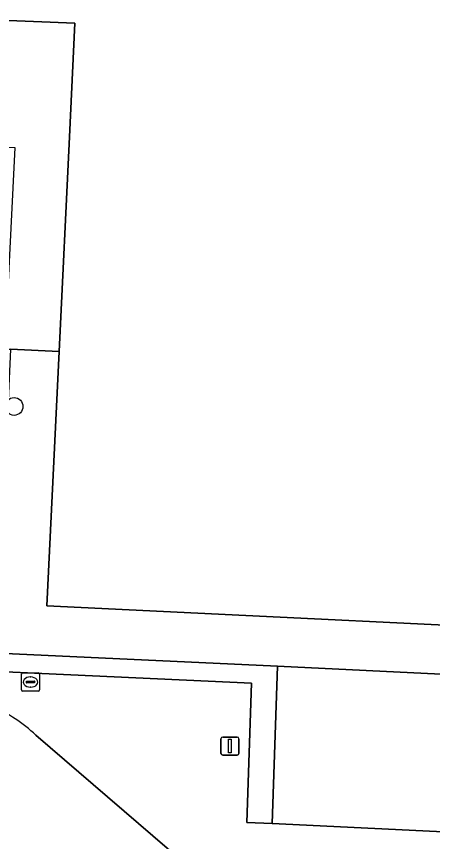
# Model space of a CAD drawing. Extents: x 162989 to 165008, y 383432 to 384338.
# Drawn here: x 164371.92 to 164394.85, y 383936.07 to 383981.5 of the extents above; entities that cross this region are included whole.
import ezdxf

# ---------------------------------------------------------------- set-up
doc = ezdxf.new("R2010")
doc.units = 0
for name, color, linetype in [('IMGEO_Boom', 7, 'Continuous'), ('IMGEO_Groenvoorziening', 7, 'Continuous'), ('IMGEO_Haag', 7, 'Continuous'), ('IMGEO_Kolk', 7, 'Continuous'), ('IMGEO_Lichtmast', 7, 'Continuous'), ('IMGEO_Pand', 7, 'Continuous'), ('IMGEO_Terreindeel_zand', 7, 'Continuous'), ('IMGEO_Voetpad_open', 7, 'Continuous')]:
    doc.layers.add(name, color=color, linetype=linetype)

msp = doc.modelspace()

# ---------------------------------------------------------------- linework, layer by layer
at = {"layer": 'IMGEO_Boom'}
msp.add_circle((164371.789, 383960.026), 0.489, dxfattribs=at)
at = {"layer": 'IMGEO_Groenvoorziening'}
msp.add_lwpolyline([(164369.951, 383952.719), (164369.662, 383946.652), (164370.906, 383945.421), (164384.87, 383944.792), (164384.615, 383937.12), (164386.019, 383937.052), (164386.302, 383945.716), (164370.89, 383946.445), (164371.121, 383952.631)], close=True, dxfattribs=at)
msp.add_lwpolyline([(164386.247, 383929.455), (164384.822, 383929.508), (164381.623, 383932.441), (164381.799, 383934.335), (164372.985, 383941.921)], dxfattribs=at)
msp.add_arc((164367.301, 383935.954), 8.241, 46.3901, 66.5602, dxfattribs=at)
at = {"layer": 'IMGEO_Haag'}
msp.add_lwpolyline([(164369.951, 383952.719), (164369.662, 383946.652), (164370.906, 383945.421), (164384.87, 383944.792), (164384.615, 383937.12), (164386.019, 383937.052), (164386.302, 383945.716), (164370.89, 383946.445), (164371.121, 383952.631)], close=True, dxfattribs=at)
at = {"layer": 'IMGEO_Kolk'}
for p, q in [((164372.197, 383944.422), (164372.197, 383945.274)), ((164372.272, 383945.348), (164373.124, 383945.348)), ((164373.198, 383945.274), (164373.198, 383944.422)), ((164372.456, 383944.842), (164372.456, 383944.854)), ((164372.894, 383944.805), (164372.496, 383944.805)), ((164372.499, 383944.891), (164372.897, 383944.891)), ((164372.685, 383945.128), (164372.71, 383945.128)), ((164372.94, 383944.854), (164372.94, 383944.842)), ((164373.124, 383944.348), (164372.272, 383944.348)), ((164372.708, 383944.568), (164372.683, 383944.568))]:
    msp.add_line(p, q, dxfattribs=at)
for points in [[(164372.197, 383944.422), (164372.197, 383945.274)], [(164372.272, 383945.348), (164373.124, 383945.348)], [(164373.198, 383945.274), (164373.198, 383944.422)], [(164373.124, 383944.348), (164372.272, 383944.348)]]:
    msp.add_lwpolyline(points, dxfattribs=at)
for centre, radius, start, end in [((164372.274, 383945.272), 0.0765, 91.552, 178.448), ((164372.274, 383945.272), 0.0765, 91.552, 178.448), ((164373.122, 383945.272), 0.0765, 1.552, 88.448), ((164373.122, 383945.272), 0.0765, 1.552, 88.448), ((164372.496, 383944.851), 0.0403, 85.8775, 175.7526), ((164372.493, 383944.841), 0.0366, 178.938, 274.7102), ((164372.897, 383944.848), 0.043, 264.8664, 352.4533), ((164372.901, 383944.853), 0.0386, 1.7309, 96.639), ((164372.274, 383944.424), 0.0765, 181.552, 268.448), ((164372.274, 383944.424), 0.0765, 181.552, 268.448), ((164373.122, 383944.424), 0.0765, 271.552, 358.448), ((164373.122, 383944.424), 0.0765, 271.552, 358.448)]:
    msp.add_arc(centre, radius, start, end, dxfattribs=at)
for centre, major_axis, ratio, start_param, end_param in [((164372.684, 383944.848), (-0.387, 0.002), 0.722429, 4.712389, 7.853982), ((164372.709, 383944.848), (-0.39, 0.002), 0.717154, 1.570796, 4.712389)]:
    msp.add_ellipse(centre, major_axis=major_axis, ratio=ratio, start_param=start_param, end_param=end_param, dxfattribs=at)
at = {"layer": 'IMGEO_Lichtmast'}
for p, q in [((164383.192, 383940.921), (164383.192, 383941.721)), ((164383.192, 383941.721), (164383.192, 383940.921)), ((164383.292, 383941.821), (164384.082, 383941.821)), ((164384.082, 383941.821), (164383.292, 383941.821)), ((164384.182, 383941.721), (164384.182, 383940.921)), ((164384.182, 383940.921), (164384.182, 383941.721)), ((164384.082, 383940.821), (164383.292, 383940.821)), ((164383.292, 383940.821), (164384.082, 383940.821))]:
    msp.add_line(p, q, dxfattribs=at)
msp.add_lwpolyline([(164383.612, 383941.696), (164383.762, 383941.696), (164383.762, 383940.946), (164383.612, 383940.946), (164383.612, 383941.696)], dxfattribs=at)
for centre, start, end in [((164383.292, 383941.721), 90, 180), ((164383.292, 383941.721), 90, 180), ((164384.082, 383941.721), 0, 90), ((164384.082, 383941.721), 360, 90), ((164383.292, 383940.921), 180, 270), ((164383.292, 383940.921), 180, 270), ((164384.082, 383940.921), 270, 0), ((164384.082, 383940.921), 270, 0)]:
    msp.add_arc(centre, 0.1, start, end, dxfattribs=at)
at = {"layer": 'IMGEO_Pand'}
msp.add_lwpolyline([(164337.474, 384014.861), (164337.135, 384008.011), (164337.13, 384007.922), (164336.742, 384000.044), (164335.749, 383979.909), (164349.478, 383979.22), (164368.038, 383978.406), (164368.17, 383981.423), (164370.108, 383981.343), (164375.145, 383981.135), (164374.853, 383974.882), (164374.273, 383963.046), (164373.587, 383949.04), (164407.638, 383947.385), (164408.132, 383957.569), (164408.324, 383961.538), (164446.839, 383959.669), (164448.368, 383991.274), (164451.754, 383991.109), (164451.831, 383992.687), (164452.631, 384009.075), (164419.84, 384010.685), (164420.413, 384023.272)], dxfattribs=at)
at = {"layer": 'IMGEO_Terreindeel_zand'}
msp.add_lwpolyline([(164410.697, 383943.756), (164410.732, 383944.527), (164386.302, 383945.716), (164386.019, 383937.052), (164397.33, 383936.512), (164397.55, 383938.923), (164398.88, 383938.867), (164410.413, 383938.32)], close=True, dxfattribs=at)
at = {"layer": 'IMGEO_Voetpad_open'}
for points in [[(164420.413, 384023.272), (164419.84, 384010.685), (164452.631, 384009.075), (164451.831, 383992.687), (164451.754, 383991.109), (164448.368, 383991.274), (164446.839, 383959.669), (164408.324, 383961.538), (164408.132, 383957.569), (164409.602, 383957.51), (164411.318, 383957.441), (164411.325, 383958.062), (164412.499, 383958.017), (164411.9, 383943.701), (164410.697, 383943.756), (164410.413, 383938.32), (164398.88, 383938.867), (164398.741, 383936.409), (164397.33, 383936.512), (164386.019, 383937.052), (164384.615, 383937.12), (164384.87, 383944.792), (164370.906, 383945.421)], [(164370.329, 383974.344), (164371.829, 383974.296), (164371.278, 383963.19), (164371.593, 383963.175), (164374.273, 383963.046), (164374.853, 383974.882), (164375.145, 383981.135), (164370.108, 383981.343), (164370.095, 383981.115), (164369.998, 383978.117), (164368.188, 383978.199), (164368.194, 383978.399), (164368.038, 383978.406), (164349.478, 383979.22), (164349.45, 383978.451), (164359.206, 383977.968)], [(164372.985, 383941.921), (164381.799, 383934.335), (164381.623, 383932.441), (164384.822, 383929.508), (164386.247, 383929.455), (164387.018, 383929.426), (164388.752, 383929.362), (164392.195, 383929.233), (164392.267, 383931.402), (164397.627, 383931.167), (164397.754, 383932.249), (164400.733, 383933.985), (164405.758, 383934.84), (164411.549, 383935.071), (164414.759, 383932.27), (164414.821, 383932.216), (164417.487, 383935.873), (164420.93, 383935.736), (164423.426, 383934.42)]]:
    msp.add_lwpolyline(points, dxfattribs=at)
msp.add_lwpolyline([(164410.863, 383947.41), (164409.16, 383947.464), (164409.602, 383957.51), (164408.132, 383957.569), (164407.638, 383947.385), (164373.587, 383949.04), (164374.273, 383963.046), (164371.593, 383963.175), (164371.121, 383952.631), (164370.89, 383946.445), (164386.302, 383945.716), (164410.732, 383944.527)], close=True, dxfattribs=at)
msp.add_arc((164367.301, 383935.954), 8.241, 46.3901, 66.5602, dxfattribs=at)

doc.saveas('drawing.dxf')
